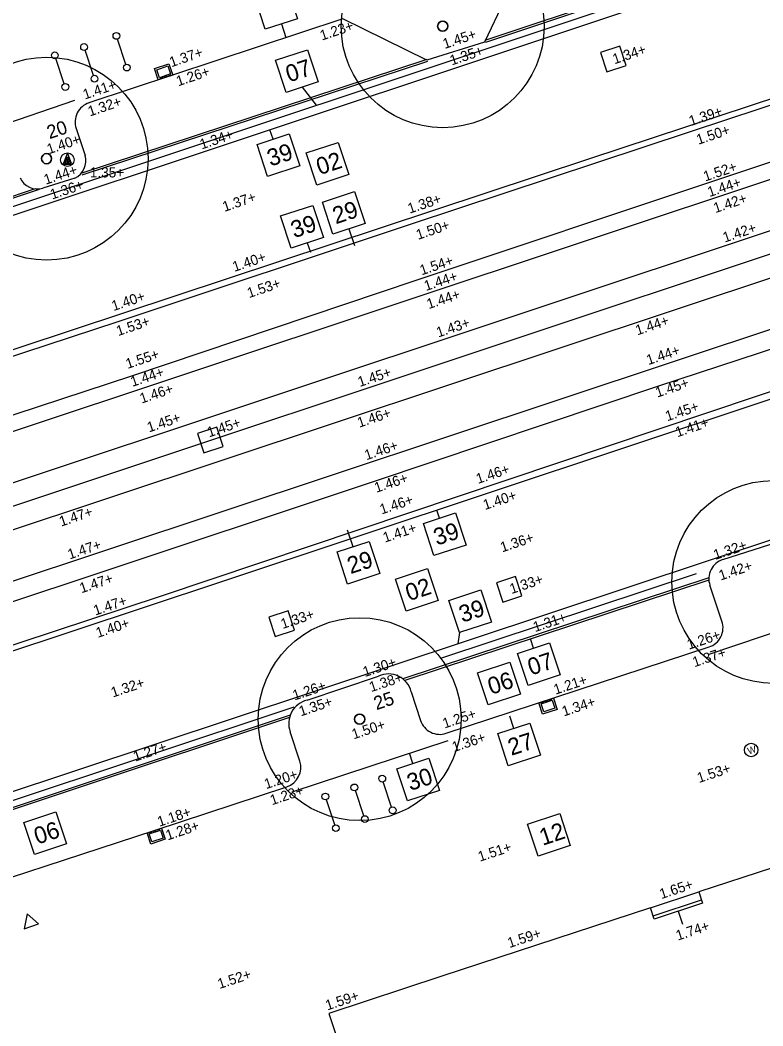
# Model space of a CAD drawing. Extents: x 122462 to 123306, y 485548 to 486417.
# Drawn here: x 122736.78 to 122758.75, y 486138.24 to 486167.98 of the extents above; entities that cross this region are included whole.
import ezdxf

# ---------------------------------------------------------------- set-up
doc = ezdxf.new("R2010")
doc.units = 0
for name, color, linetype in [('B nummers', 7, 'Continuous'), ('B-WE-GR-BOOM-S', 7, 'Continuous'), ('B-WE-GR-BOOM_BOOMDIAMETER', 7, 'Continuous'), ('B-WE-IE-MEUBILAIR_WEGMEUBILAIR-S', 7, 'Continuous'), ('B-WE-OG-HOOGTEPUNT-S', 7, 'Continuous'), ('B-WE-OG-TOPOGRAFIE_GEVELDETAIL-G', 7, 'Continuous'), ('B-WE-OG-TOPOKAART-G', 7, 'Continuous'), ('V markering 1-1 10 cm', 7, 'Continuous'), ('V markering figuratie', 7, 'Continuous'), ('V markering ononderbroken streep 10 cm', 7, 'Continuous'), ('V materiaalscheiding algemeen', 7, 'Continuous'), ('V meubilair fietsenrek', 7, 'Continuous'), ('V meubilair trammast', 7, 'Continuous'), ('V meubilair verkeersbord', 7, 'Continuous'), ('V opsluitband 100x200 mm', 7, 'Continuous'), ('V Rails', 7, 'Continuous'), ('V riool putdeksel', 7, 'Continuous'), ('V riool trottoirkolk', 7, 'Continuous'), ('V RWS-band 115-225x250 mm specie', 7, 'Continuous'), ('V trottoirband 180-200x250 mm specie', 7, 'Continuous')]:
    doc.layers.add(name, color=color, linetype=linetype)

msp = doc.modelspace()

# ---------------------------------------------------------------- linework, layer by layer
at = {"layer": 'B nummers'}
for p, q in [((122744.508, 486167.87), (122744.64, 486167.469)), ((122745.123, 486166.004), (122745.539, 486165.472)), ((122744.262, 486164.467), (122744.171, 486164.741)), ((122746.507, 486161.811), (122746.669, 486161.321)), ((122745.274, 486161.399), (122745.364, 486161.125)), ((122749.182, 486153.254), (122749.104, 486153.49)), ((122746.63, 486152.412), (122746.468, 486152.901)), ((122749.773, 486149.869), (122749.731, 486149.541)), ((122751.967, 486149.412), (122751.877, 486149.686)), ((122751.381, 486147.039), (122751.262, 486147.398)), ((122748.395, 486145.999), (122748.294, 486146.305))]:
    msp.add_line(p, q, dxfattribs=at)
for points in [[(122743.719, 486168.663), (122744.669, 486168.977), (122744.982, 486168.027), (122744.033, 486167.714)], [(122744.335, 486166.797), (122745.285, 486167.11), (122745.598, 486166.16), (122744.649, 486165.847)], [(122743.787, 486164.31), (122744.737, 486164.623), (122745.05, 486163.674), (122744.1, 486163.36)], [(122745.24, 486164.055), (122746.19, 486164.368), (122746.503, 486163.419), (122745.553, 486163.105)], [(122745.719, 486162.604), (122746.668, 486162.917), (122746.982, 486161.967), (122746.032, 486161.654)], [(122744.486, 486162.192), (122745.435, 486162.505), (122745.749, 486161.556), (122744.799, 486161.242)], [(122748.707, 486153.097), (122749.657, 486153.411), (122749.97, 486152.461), (122749.021, 486152.148)], [(122746.155, 486152.255), (122747.105, 486152.568), (122747.418, 486151.619), (122746.468, 486151.305)], [(122747.88, 486151.455), (122748.83, 486151.769), (122749.143, 486150.819), (122748.194, 486150.506)], [(122749.459, 486150.819), (122750.409, 486151.132), (122750.722, 486150.182), (122749.773, 486149.869)], [(122751.492, 486149.255), (122752.442, 486149.568), (122752.755, 486148.619), (122751.805, 486148.305)], [(122750.312, 486148.684), (122751.261, 486148.998), (122751.575, 486148.048), (122750.625, 486147.735)], [(122750.906, 486146.882), (122751.856, 486147.196), (122752.169, 486146.246), (122751.219, 486145.933)], [(122747.92, 486145.842), (122748.87, 486146.156), (122749.183, 486145.206), (122748.233, 486144.893)], [(122736.891, 486144.256), (122737.841, 486144.57), (122738.154, 486143.62), (122737.205, 486143.307)], [(122751.788, 486144.208), (122752.738, 486144.521), (122753.051, 486143.572), (122752.102, 486143.258)]]:
    msp.add_lwpolyline(points, close=True, dxfattribs=at)
at = {"layer": 'B-WE-GR-BOOM-S'}
for centre, radius in [((122749.278, 486167.803), 3), ((122749.278, 486167.803), 0.15), ((122737.564, 486163.887), 3), ((122737.564, 486163.887), 0.15), ((122759.058, 486151.369), 3), ((122746.823, 486147.311), 3), ((122746.823, 486147.311), 0.15)]:
    msp.add_circle(centre, radius, dxfattribs=at)
for centre, start, end in [((122749.278, 486167.803), 0, 180), ((122749.278, 486167.803), 180, 0), ((122737.564, 486163.887), 0, 180), ((122737.564, 486163.887), 180, 0), ((122746.823, 486147.311), 0, 180), ((122746.823, 486147.311), 180, 0)]:
    msp.add_arc(centre, 0.15, start, end, dxfattribs=at)
at = {"layer": 'B-WE-IE-MEUBILAIR_WEGMEUBILAIR-S'}
msp.add_circle((122758.4, 486146.399), 0.2, dxfattribs=at)
at = {"layer": 'B-WE-OG-TOPOGRAFIE_GEVELDETAIL-G'}
for p, q in [((122755.498, 486141.492), (122756.934, 486141.963)), ((122756.247, 486141.632), (122756.372, 486141.253))]:
    msp.add_line(p, q, dxfattribs=at)
msp.add_lwpolyline([(122755.42, 486141.73), (122756.855, 486142.201), (122756.965, 486141.868), (122755.529, 486141.397)], close=True, dxfattribs=at)
at = {"layer": 'B-WE-OG-TOPOKAART-G'}
for points in [[(122759.037, 486142.916), (122756.856, 486142.201)], [(122755.42, 486141.73), (122749.252, 486139.707), (122745.91, 486138.61), (122746.866, 486135.726), (122744.974, 486135.1)]]:
    msp.add_lwpolyline(points, dxfattribs=at)
at = {"layer": 'V markering 1-1 10 cm'}
for p, q in [((122774.598, 486175.14), (122727.918, 486159.59)), ((122732.076, 486143.681), (122790.419, 486163.059)), ((122749.252, 486149.122), (122756.783, 486151.623)), ((122732.154, 486143.443), (122744.883, 486147.671))]:
    msp.add_line(p, q, dxfattribs=at)
msp.add_lwpolyline([(122774.677, 486174.903), (122727.997, 486159.353)], dxfattribs=at)
at = {"layer": 'V markering figuratie'}
msp.add_line((122712.845, 486143.511), (122860.885, 486192.728), dxfattribs=at)
at = {"layer": 'V markering ononderbroken streep 10 cm'}
for p, q in [((122761.511, 486171.05), (122750.527, 486167.381)), ((122748.806, 486166.818), (122738.581, 486163.449)), ((122737.222, 486162.996), (122727.575, 486159.765)), ((122757.15, 486151.423), (122748.155, 486148.454))]:
    msp.add_line(p, q, dxfattribs=at)
for points in [[(122782.506, 486173.456), (122769.669, 486169.188), (122753.621, 486163.883), (122729.113, 486155.773)], [(122728.941, 486151.077), (122760.57, 486161.6), (122777.147, 486167.134), (122788.89, 486171.042)], [(122790.431, 486167.268), (122783.519, 486164.927), (122758.686, 486156.675), (122742.703, 486151.362), (122729.592, 486147.018)], [(122744.749, 486147.36), (122732.209, 486143.188)]]:
    msp.add_lwpolyline(points, dxfattribs=at)
at = {"layer": 'V materiaalscheiding algemeen'}
for points in [[(122761.53, 486170.993), (122750.546, 486167.324)], [(122748.825, 486166.761), (122738.611, 486163.396)], [(122780.156, 486165.287), (122764.259, 486160.016), (122760.446, 486158.724), (122755.663, 486157.161), (122747.256, 486154.337), (122738.577, 486151.45), (122730.117, 486148.653), (122721.549, 486145.803), (122712.998, 486142.94), (122707.935, 486141.266)], [(122737.346, 486162.974), (122727.454, 486159.661)], [(122757.15, 486151.486), (122748.103, 486148.5)], [(122757.129, 486149.222), (122763.738, 486151.452)], [(122744.769, 486147.43), (122732.216, 486143.253), (122732.207, 486143.158)], [(122744.83, 486145.158), (122749.439, 486146.684)]]:
    msp.add_lwpolyline(points, dxfattribs=at)
at = {"layer": 'V meubilair fietsenrek'}
for p, q in [((122739.907, 486166.676), (122739.659, 486167.422)), ((122738.086, 486166.102), (122737.838, 486166.848)), ((122738.951, 486166.347), (122738.703, 486167.093)), ((122747.769, 486144.71), (122747.521, 486145.457)), ((122746.945, 486144.45), (122746.698, 486145.197)), ((122746.087, 486144.183), (122745.839, 486144.929))]:
    msp.add_line(p, q, dxfattribs=at)
for centre in [(122739.628, 486167.517), (122738.672, 486167.188), (122737.807, 486166.943), (122739.938, 486166.581), (122738.982, 486166.252), (122738.117, 486166.007), (122747.49, 486145.552), (122745.808, 486145.024), (122746.666, 486145.292), (122747.8, 486144.615), (122746.976, 486144.355), (122746.118, 486144.088)]:
    msp.add_circle(centre, 0.1, dxfattribs=at)
at = {"layer": 'V meubilair trammast'}
msp.add_lwpolyline([(122736.901, 486141.114), (122737.328, 486141.255), (122736.992, 486141.555)], close=True, dxfattribs=at)
at = {"layer": 'V meubilair verkeersbord'}
msp.add_lwpolyline([(122738.304, 486163.717), (122738.052, 486163.717), (122738.179, 486164.04), (122738.293, 486163.755), (122738.108, 486163.755), (122738.179, 486163.955), (122738.235, 486163.795), (122738.166, 486163.795), (122738.179, 486163.835), (122738.18, 486163.885)], dxfattribs=at)
msp.add_circle((122738.179, 486163.855), 0.2, dxfattribs=at)
at = {"layer": 'V opsluitband 100x200 mm'}
msp.add_lwpolyline([(122736.032, 486164.805), (122738.398, 486165.618)], dxfattribs=at)
at = {"layer": 'V Rails'}
for p, q in [((122714.919, 486148.627), (122859.557, 486196.72)), ((122715.373, 486147.26), (122860.011, 486195.354)), ((122712.39, 486144.878), (122860.43, 486194.095))]:
    msp.add_line(p, q, dxfattribs=at)
at = {"layer": 'V riool putdeksel'}
for points in [[(122753.947, 486167.024), (122754.135, 486166.454), (122754.705, 486166.642), (122754.517, 486167.212)], [(122742.029, 486155.76), (122742.217, 486155.19), (122742.787, 486155.377), (122742.599, 486155.947)], [(122751.053, 486150.77), (122751.623, 486150.958), (122751.435, 486151.528), (122750.865, 486151.34)], [(122744.324, 486149.756), (122744.894, 486149.944), (122744.706, 486150.514), (122744.136, 486150.326)]]:
    msp.add_lwpolyline(points, close=True, dxfattribs=at)
at = {"layer": 'V riool trottoirkolk'}
for p, q in [((122740.757, 486166.551), (122741.184, 486166.692)), ((122740.867, 486166.218), (122740.757, 486166.551)), ((122741.184, 486166.692), (122741.294, 486166.36)), ((122741.294, 486166.36), (122740.867, 486166.218)), ((122740.914, 486166.234), (122740.913, 486166.239)), ((122740.995, 486166.277), (122740.919, 486166.251)), ((122741.009, 486166.266), (122741.008, 486166.27)), ((122741.033, 486166.273), (122741.031, 486166.278)), ((122741.114, 486166.316), (122741.038, 486166.291)), ((122741.128, 486166.305), (122741.126, 486166.31)), ((122741.152, 486166.313), (122741.15, 486166.317)), ((122741.188, 486166.34), (122741.156, 486166.33)), ((122741.232, 486166.355), (122741.188, 486166.34)), ((122741.247, 486166.344), (122741.245, 486166.349)), ((122752.124, 486147.792), (122752.551, 486147.933)), ((122752.171, 486147.808), (122752.173, 486147.803)), ((122752.185, 486147.797), (122752.23, 486147.811)), ((122752.23, 486147.811), (122752.261, 486147.822)), ((122752.266, 486147.839), (122752.268, 486147.834)), ((122752.29, 486147.847), (122752.292, 486147.842)), ((122752.304, 486147.836), (122752.38, 486147.861)), ((122752.385, 486147.878), (122752.387, 486147.873)), ((122752.409, 486147.886), (122752.41, 486147.881)), ((122752.423, 486147.875), (122752.499, 486147.9)), ((122752.504, 486147.917), (122752.505, 486147.912)), ((122752.551, 486147.933), (122752.661, 486147.6)), ((122752.233, 486147.46), (122752.124, 486147.792)), ((122752.661, 486147.6), (122752.233, 486147.46)), ((122740.534, 486143.951), (122740.962, 486144.091)), ((122740.643, 486143.618), (122740.534, 486143.951)), ((122740.582, 486143.966), (122740.583, 486143.961)), ((122740.596, 486143.955), (122740.641, 486143.97)), ((122740.641, 486143.97), (122740.672, 486143.98)), ((122740.677, 486143.997), (122740.678, 486143.993)), ((122740.701, 486144.005), (122740.702, 486144)), ((122740.715, 486143.994), (122740.791, 486144.019)), ((122740.796, 486144.036), (122740.797, 486144.031)), ((122740.819, 486144.044), (122740.821, 486144.039)), ((122740.833, 486144.033), (122740.91, 486144.058)), ((122740.914, 486144.075), (122740.916, 486144.07)), ((122740.962, 486144.091), (122741.071, 486143.758)), ((122741.071, 486143.758), (122740.643, 486143.618))]:
    msp.add_line(p, q, dxfattribs=at)
for points in [[(122740.82, 486166.519), (122741.152, 486166.629), (122741.231, 486166.392), (122740.899, 486166.282)], [(122752.597, 486147.632), (122752.265, 486147.523), (122752.187, 486147.76), (122752.519, 486147.87)], [(122741.008, 486143.79), (122740.675, 486143.681), (122740.597, 486143.919), (122740.93, 486144.028)]]:
    msp.add_lwpolyline(points, close=True, dxfattribs=at)
for centre, start, end in [((122740.922, 486166.242), 108.3322, 198.3322), ((122740.998, 486166.267), 18.3322, 108.3322), ((122741.041, 486166.281), 108.3322, 198.3322), ((122741.117, 486166.306), 18.3322, 108.3322), ((122741.16, 486166.321), 108.3322, 198.3322), ((122741.236, 486166.346), 18.3322, 108.3322), ((122752.182, 486147.806), 198.1886, 288.1886), ((122752.258, 486147.831), 288.1886, 18.1886), ((122752.301, 486147.845), 198.1886, 288.1886), ((122752.377, 486147.87), 288.1886, 18.1886), ((122752.42, 486147.884), 198.1886, 288.1886), ((122752.496, 486147.909), 288.1886, 18.1886), ((122740.593, 486143.965), 198.1247, 288.1247), ((122740.669, 486143.989), 288.1247, 18.1247), ((122740.712, 486144.003), 198.1247, 288.1247), ((122740.788, 486144.028), 288.1247, 18.1247), ((122740.83, 486144.042), 198.1247, 288.1247), ((122740.906, 486144.067), 288.1247, 18.1247)]:
    msp.add_arc(centre, 0.01, start, end, dxfattribs=at)
at = {"layer": 'V RWS-band 115-225x250 mm specie'}
msp.add_lwpolyline([(122788.059, 486166.632), (122787.124, 486166.306), (122785.206, 486165.623), (122777.128, 486162.968), (122760.015, 486157.342), (122740.955, 486150.951), (122719.987, 486144.031), (122708.301, 486140.155)], dxfattribs=at)
at = {"layer": 'V trottoirband 180-200x250 mm specie'}
msp.add_line((122757.538, 486150.208), (122757.18, 486151.27), dxfattribs=at)
for points in [[(122802.843, 486178.897), (122803.005, 486178.403), (122796.653, 486176.321), (122790.145, 486174.137), (122787.981, 486173.414), (122783.643, 486171.985), (122782.562, 486171.633), (122774.188, 486168.85), (122765.631, 486166.001), (122757.287, 486163.217), (122748.482, 486160.287), (122740.076, 486157.459), (122731.818, 486154.747)], [(122772.234, 486176.591), (122764.613, 486174.078), (122763.348, 486171.596), (122761.53, 486170.993), (122760.929, 486172.847), (122759.643, 486172.424), (122751.679, 486169.79), (122750.518, 486167.331), (122748.806, 486166.796), (122746.321, 486168.026), (122738.818, 486165.54)], [(122731.297, 486156.319), (122739.679, 486159.075), (122748.36, 486161.956), (122756.611, 486164.69), (122764.995, 486167.464)], [(122738.439, 486164.777), (122738.709, 486163.983)], [(122738.402, 486163.308), (122737.452, 486163.018)], [(122757.567, 486152.034), (122759.417, 486152.622), (122761.652, 486153.364)], [(122749.383, 486146.892), (122757.155, 486149.446)], [(122745.268, 486147.876), (122747.383, 486148.585)], [(122748.346, 486148.122), (122748.622, 486147.275)], [(122745.052, 486146.07), (122744.767, 486146.939)], [(122733.81, 486141.749), (122740.748, 486144.02), (122744.67, 486145.313)]]:
    msp.add_lwpolyline(points, dxfattribs=at)
for centre, radius, start, end in [((122739.007, 486164.971), 0.6, 108.3322, 198.7713), ((122738.126, 486163.841), 0.6, 297.3747, 13.7118), ((122737.285, 486163.541), 0.549, 203.3042, 287.6664), ((122757.749, 486151.462), 0.6, 107.6439, 198.6036), ((122756.969, 486150.016), 0.6, 288.01, 18.6036), ((122747.674, 486147.957), 0.692, 13.8151, 114.8294), ((122745.444, 486147.18), 0.718, 104.1614, 199.5731), ((122749.193, 486147.461), 0.6, 198.0639, 288.4796), ((122744.482, 486145.883), 0.6, 288.2477, 18.1882)]:
    msp.add_arc(centre, radius, start, end, dxfattribs=at)

# ---------------------------------------------------------------- texts
at = {"layer": 'B nummers'}
for s, p in [('07', (122744.733, 486166.138)), ('39', (122744.185, 486163.651)), ('02', (122745.638, 486163.397)), ('29', (122746.117, 486161.945)), ('39', (122744.884, 486161.533)), ('39', (122749.105, 486152.439)), ('29', (122746.553, 486151.597)), ('02', (122748.278, 486150.797)), ('39', (122749.857, 486150.16)), ('07', (122751.89, 486148.597)), ('06', (122750.71, 486148.026)), ('27', (122751.305, 486146.224)), ('30', (122748.319, 486145.184)), ('06', (122737.29, 486143.598)), ('12', (122752.234, 486143.565))]:
    msp.add_text(s, height=0.5, rotation=18.2603, dxfattribs=at).set_placement(p)
at = {"layer": 'B-WE-GR-BOOM_BOOMDIAMETER'}
for s, rotation, p in [('20', 18.3322, (122737.65, 486164.463)), ('25', 18.8399, (122747.318, 486147.573))]:
    msp.add_text(s, height=0.4, rotation=rotation, dxfattribs=at).set_placement(p)
at = {"layer": 'B-WE-IE-MEUBILAIR_WEGMEUBILAIR-S'}
msp.add_text('W', height=0.2, rotation=18.1571, dxfattribs=at).set_placement((122758.332, 486146.266))
at = {"layer": 'B-WE-OG-HOOGTEPUNT-S'}
for s, rotation, p in [('1.23+', 18.4074, (122745.706, 486167.378)), ('1.45+', 18.4074, (122749.338, 486167.13)), ('1.35+', 18.4074, (122749.547, 486166.642)), ('1.34+', 18.4074, (122754.36, 486166.678)), ('1.37+', 18.5166, (122741.254, 486166.589)), ('1.26+', 18.5166, (122741.455, 486166.026)), ('1.41+', 18.5166, (122738.696, 486165.634)), ('1.32+', 18.5166, (122738.845, 486165.134)), ('1.39+', 18.3718, (122756.617, 486164.85)), ('1.50+', 18.3718, (122756.838, 486164.297)), ('1.40+', 18.5166, (122737.631, 486164.016)), ('1.34+', 18.5166, (122742.152, 486164.158)), ('1.44+', 18.5166, (122737.541, 486163.115)), ('1.52+', 18.3429, (122757.044, 486163.21)), ('1.44+', 18.3429, (122757.168, 486162.75)), ('1.36+', 18.4074, (122737.726, 486162.676)), ('1.37+', 18.5166, (122742.824, 486162.313)), ('1.38+', 18.3718, (122748.302, 486162.26)), ('1.42+', 18.3429, (122757.342, 486162.275)), ('1.50+', 18.3718, (122748.55, 486161.485)), ('1.42+', 18.3429, (122757.619, 486161.405)), ('1.40+', 18.5166, (122743.118, 486160.538)), ('1.54+', 18.3718, (122748.657, 486160.436)), ('1.53+', 18.5166, (122743.551, 486159.761)), ('1.44+', 18.3718, (122748.784, 486159.971)), ('1.40+', 18.3718, (122739.543, 486159.378)), ('1.44+', 18.3718, (122748.863, 486159.435)), ('1.53+', 18.3718, (122739.682, 486158.639)), ('1.43+', 18.3718, (122749.147, 486158.597)), ('1.44+', 18.3429, (122755.036, 486158.66)), ('1.44+', 18.3429, (122755.36, 486157.781)), ('1.55+', 18.3718, (122739.96, 486157.667)), ('1.44+', 18.3718, (122740.102, 486157.137)), ('1.45+', 18.3718, (122746.825, 486157.132)), ('1.45+', 18.3429, (122755.625, 486156.821)), ('1.46+', 18.3718, (122740.375, 486156.642)), ('1.46+', 18.3718, (122746.81, 486155.929)), ('1.45+', 18.3429, (122755.919, 486156.119)), ('1.45+', 18.3718, (122740.592, 486155.789)), ('1.45+', 18.3718, (122742.37, 486155.643)), ('1.41+', 18.3429, (122756.216, 486155.647)), ('1.46+', 18.3718, (122747.023, 486154.968)), ('1.46+', 18.3738, (122750.323, 486154.266)), ('1.46+', 18.3718, (122747.314, 486154.003)), ('1.46+', 18.3718, (122747.473, 486153.362)), ('1.40+', 18.3738, (122750.529, 486153.494)), ('1.47+', 18.4023, (122737.994, 486153.005)), ('1.41+', 18.3718, (122747.568, 486152.53)), ('1.47+', 18.4023, (122738.246, 486152.032)), ('1.36+', 18.3738, (122751.038, 486152.242)), ('1.32+', 18.3738, (122757.341, 486152.018)), ('1.42+', 18.3738, (122757.501, 486151.41)), ('1.47+', 18.4023, (122738.596, 486151.033)), ('1.33+', 18.3738, (122751.315, 486151.01)), ('1.47+', 18.4023, (122739.006, 486150.374)), ('1.33+', 18.3738, (122744.547, 486149.975)), ('1.40+', 18.4023, (122739.08, 486149.714)), ('1.31+', 18.3738, (122752.009, 486149.883)), ('1.26+', 18.3738, (122756.56, 486149.365)), ('1.37+', 18.3738, (122756.723, 486148.846)), ('1.30+', 18.3738, (122746.975, 486148.556)), ('1.32+', 18.3738, (122739.525, 486147.95)), ('1.26+', 18.3738, (122744.896, 486147.863)), ('1.38+', 18.3738, (122747.162, 486148.109)), ('1.21+', 18.3738, (122752.617, 486148.034)), ('1.35+', 18.3738, (122745.083, 486147.392)), ('1.34+', 18.3738, (122752.862, 486147.389)), ('1.25+', 18.3738, (122749.332, 486147.033)), ('1.50+', 18.3738, (122746.646, 486146.713)), ('1.36+', 18.3738, (122749.611, 486146.334)), ('1.27+', 18.3738, (122740.183, 486146.053)), ('1.20+', 18.3738, (122744.057, 486145.239)), ('1.53+', 18.1571, (122756.858, 486145.421)), ('1.28+', 18.3738, (122744.23, 486144.763)), ('1.18+', 18.3738, (122740.898, 486144.126)), ('1.28+', 18.3738, (122741.144, 486143.723)), ('1.51+', 18.2074, (122750.379, 486143.093)), ('1.65+', 18.1571, (122755.746, 486141.988)), ('1.74+', 18.1571, (122756.231, 486140.76)), ('1.59+', 18.2074, (122751.252, 486140.541)), ('1.52+', 18.2074, (122742.679, 486139.33)), ('1.59+', 18.2074, (122745.866, 486138.694))]:
    msp.add_text(s, height=0.3, rotation=rotation, dxfattribs=at).set_placement(p)
msp.add_text('1.35+', height=0.3, dxfattribs=at).set_placement((122738.844, 486163.331))

doc.saveas('drawing.dxf')
